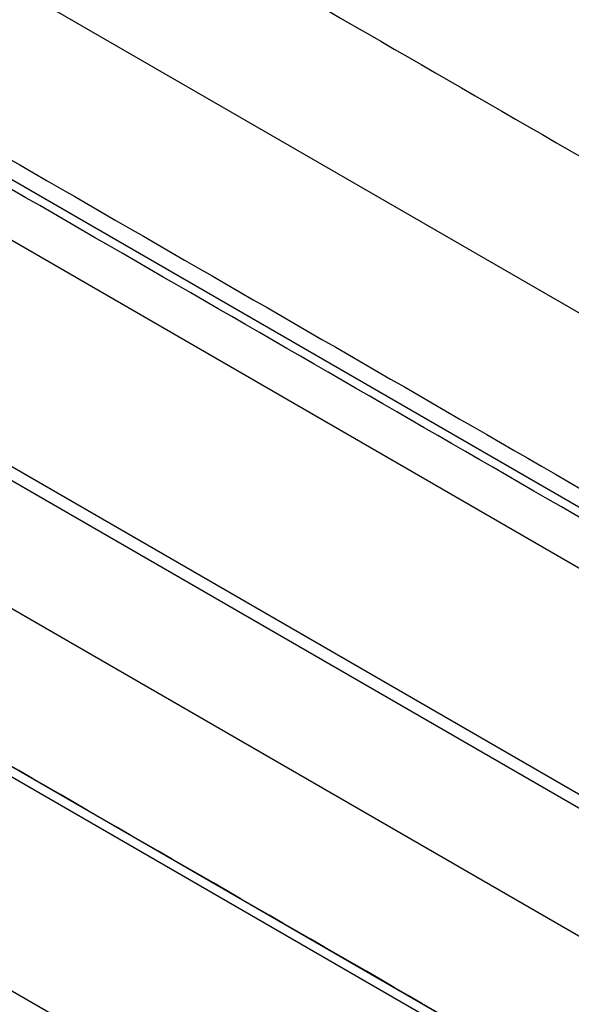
# Model space of a CAD drawing. Header units: millimetres. Extents: x -445 to 449, y -417 to 415.
# Tile 406 of 656: x -154.6 to -151.12, y -227 to -220.8. Entities that reach past the tile are written whole.
import ezdxf

# ---------------------------------------------------------------- set-up
doc = ezdxf.new("R2010")
doc.units = ezdxf.units.MM
doc.header["$MEASUREMENT"] = 0
doc.layers.add('Default', color=7, linetype='Continuous', true_color=0x000000)

msp = doc.modelspace()

# ---------------------------------------------------------------- linework, layer by layer
at = {"layer": 'Default', "color": 9, "true_color": 0xbfbfbf}
for p, q in [((-87.9088, -259.117, -914.9684), (-176.4196, -208.0153, -914.9684)), ((-88.6665, -259.9036, -915.7342), (-177.1773, -208.8019, -915.7342)), ((-177.342, -209.0872, -914.6346), (-88.8312, -260.1889, -914.6346)), ((-89.2003, -261.4888, -922.9733), (-178.2832, -210.0568, -922.9733)), ((-178.0165, -210.1204, -922.9955), (-88.9334, -261.5525, -922.9955)), ((-178.6843, -210.629, -931.793), (-89.04, -262.3852, -931.793)), ((-179.3427, -211.2437, -929.6312), (-89.6985, -262.9999, -929.6312)), ((-89.4999, -263.1817, -930.1099), (-179.1441, -211.4255, -930.1099)), ((-178.5091, -213.136, -917.515), (-91.7541, -263.224, -917.515))]:
    msp.add_line(p, q, dxfattribs=at)
at = {"layer": 'Default', "color": 9, "true_color": 0xbfbfbf, "extrusion": (0.839785, 0.468295, -0.274702)}
for centre, radius, start, end in [((-82.5275, -800.1423, -49.7466), 81, 13.441897, 157.669756), ((-82.5275, -800.1423, -48.7466), 80, 10.889447, 157.764801), ((-82.5275, -800.1423, -50.7466), 80, 10.717106, 160.108605), ((-82.5275, -800.1423, -49.7466), 79, 10.84081, 160.367444)]:
    msp.add_arc(centre, radius, start, end, dxfattribs=at)
at = {"layer": 'Default', "color": 9, "true_color": 0xbfbfbf}
for points in [[(-175.1133, -207.7802, -928.5813), (-131.7358, -232.8242, -928.5813), (-88.3583, -257.8682, -928.5813)], [(-88.6928, -259.9492, -916.1898), (-132.9482, -234.3983, -916.1898), (-177.2036, -208.8475, -916.1898)], [(-176.8961, -208.8407, -916.2281), (-132.6407, -234.3916, -916.2281), (-88.3854, -259.9424, -916.2281)], [(-89.4708, -263.1313, -929.6312), (-134.2929, -237.2532, -929.6312), (-179.1151, -211.3752, -929.6312)], [(-93.1827, -265.6984, -926.3726), (-136.5602, -240.6544, -926.3726), (-179.9377, -215.6104, -926.3726)]]:
    msp.add_open_spline(points, degree=2, dxfattribs=at)

doc.saveas('drawing.dxf')
